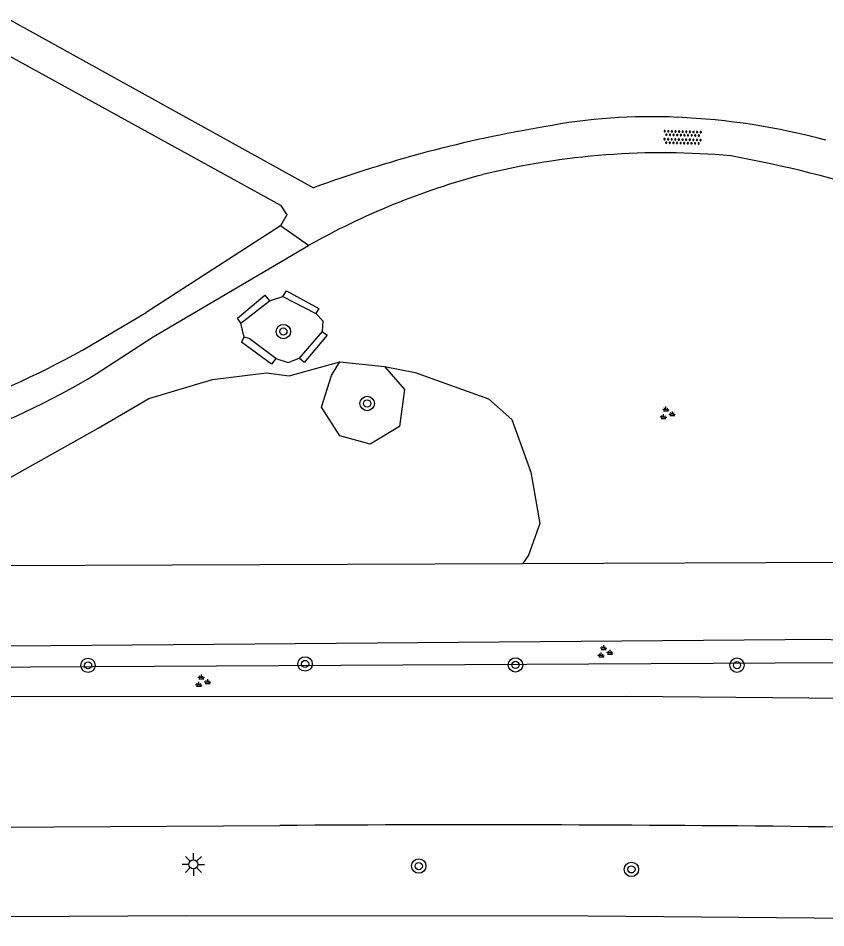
# Model space of a CAD drawing. Extents: x 132994 to 136000, y 393499 to 395512.
# Drawn here: x 133303.8 to 133348.6, y 395051.3 to 395101.8 of the extents above; entities that cross this region are included whole.
import ezdxf

# ---------------------------------------------------------------- set-up
doc = ezdxf.new("R2010")
doc.units = 0
for name, color, linetype in [('gg-afsc-hekwerk', 7, 'Continuous'), ('gg-knt-verharding', 7, 'Continuous'), ('gt-grn-groengrens', 7, 'Continuous'), ('gt-grn-weggrens', 7, 'Continuous'), ('gt-symb-boom', 7, 'Continuous'), ('gt-symb-groenvak', 7, 'Continuous'), ('gt-symb-lichtmast', 7, 'Continuous'), ('gt-symb-overige verharding', 7, 'Continuous')]:
    doc.layers.add(name, color=color, linetype=linetype)

# ---------------------------------------------------------------- blocks, each defined once
blk = doc.blocks.new('gt0-GRVAK')
at = {"layer": 'gt-symb-groenvak'}
for p, q in [((-0.11, 0.189), (-0.228, 0.24)), ((-0.182, 0.153), (0.088, 0.153)), ((-0.091, 0.211), (-0.156, 0.322)), ((-0.047, 0.214), (-0.047, 0.393)), ((-0.004, 0.211), (0.061, 0.322)), ((0.015, 0.189), (0.133, 0.24)), ((0.262, -0.052), (0.197, 0.059)), ((0.305, -0.049), (0.305, 0.13)), ((0.349, -0.052), (0.414, 0.059)), ((-0.245, -0.228), (-0.363, -0.177)), ((-0.318, -0.264), (-0.047, -0.264)), ((-0.226, -0.206), (-0.291, -0.095)), ((-0.183, -0.203), (-0.183, -0.024)), ((-0.139, -0.206), (-0.074, -0.095)), ((-0.12, -0.228), (-0.002, -0.177)), ((0.243, -0.074), (0.125, -0.023)), ((0.17, -0.11), (0.441, -0.11)), ((0.368, -0.074), (0.486, -0.023))]:
    blk.add_line(p, q, dxfattribs=at)
blk = doc.blocks.new('gt0-OVH')
at = {"layer": 'gt-symb-overige verharding'}
for points in [[(-0.972, 0.298), (-0.967, 0.308), (-0.965, 0.319), (-0.966, 0.33), (-0.971, 0.34), (-0.978, 0.348), (-0.988, 0.353), (-0.999, 0.355), (-1.01, 0.354), (-1.02, 0.349), (-1.028, 0.342), (-1.033, 0.332), (-1.035, 0.321), (-1.034, 0.31), (-1.029, 0.3), (-1.022, 0.292), (-1.012, 0.287), (-1.001, 0.285), (-0.99, 0.286), (-0.98, 0.291)], [(-0.872, 0.106), (-0.867, 0.116), (-0.865, 0.126), (-0.866, 0.137), (-0.871, 0.147), (-0.878, 0.156), (-0.888, 0.161), (-0.899, 0.163), (-0.91, 0.162), (-0.92, 0.157), (-0.928, 0.15), (-0.933, 0.14), (-0.935, 0.129), (-0.934, 0.118), (-0.929, 0.108), (-0.922, 0.1), (-0.912, 0.095), (-0.901, 0.092), (-0.89, 0.094), (-0.88, 0.098)], [(-0.772, 0.298), (-0.767, 0.308), (-0.765, 0.319), (-0.766, 0.33), (-0.771, 0.34), (-0.778, 0.348), (-0.788, 0.353), (-0.799, 0.355), (-0.81, 0.354), (-0.82, 0.349), (-0.828, 0.342), (-0.833, 0.332), (-0.835, 0.321), (-0.834, 0.31), (-0.829, 0.3), (-0.822, 0.292), (-0.812, 0.287), (-0.801, 0.285), (-0.79, 0.286), (-0.78, 0.291)], [(-0.672, 0.106), (-0.667, 0.116), (-0.665, 0.126), (-0.666, 0.137), (-0.671, 0.147), (-0.678, 0.156), (-0.688, 0.161), (-0.699, 0.163), (-0.71, 0.162), (-0.72, 0.157), (-0.728, 0.15), (-0.733, 0.14), (-0.735, 0.129), (-0.734, 0.118), (-0.729, 0.108), (-0.722, 0.1), (-0.712, 0.095), (-0.701, 0.092), (-0.69, 0.094), (-0.68, 0.098)], [(-0.572, 0.298), (-0.567, 0.308), (-0.565, 0.319), (-0.566, 0.33), (-0.571, 0.34), (-0.578, 0.348), (-0.588, 0.353), (-0.599, 0.355), (-0.61, 0.354), (-0.62, 0.349), (-0.628, 0.342), (-0.633, 0.332), (-0.635, 0.321), (-0.634, 0.31), (-0.629, 0.3), (-0.622, 0.292), (-0.612, 0.287), (-0.601, 0.285), (-0.59, 0.286), (-0.58, 0.291)], [(-0.472, 0.106), (-0.467, 0.116), (-0.465, 0.126), (-0.466, 0.137), (-0.471, 0.147), (-0.478, 0.156), (-0.488, 0.161), (-0.499, 0.163), (-0.51, 0.162), (-0.52, 0.157), (-0.528, 0.15), (-0.533, 0.14), (-0.535, 0.129), (-0.534, 0.118), (-0.529, 0.108), (-0.522, 0.1), (-0.512, 0.095), (-0.501, 0.092), (-0.49, 0.094), (-0.48, 0.098)], [(-0.372, 0.298), (-0.367, 0.308), (-0.365, 0.319), (-0.366, 0.33), (-0.371, 0.34), (-0.378, 0.348), (-0.388, 0.353), (-0.399, 0.355), (-0.41, 0.354), (-0.42, 0.349), (-0.428, 0.342), (-0.433, 0.332), (-0.435, 0.321), (-0.434, 0.31), (-0.429, 0.3), (-0.422, 0.292), (-0.412, 0.287), (-0.401, 0.285), (-0.39, 0.286), (-0.38, 0.291)], [(-0.272, 0.106), (-0.267, 0.116), (-0.265, 0.126), (-0.266, 0.137), (-0.271, 0.147), (-0.278, 0.156), (-0.288, 0.161), (-0.299, 0.163), (-0.31, 0.162), (-0.32, 0.157), (-0.328, 0.15), (-0.333, 0.14), (-0.335, 0.129), (-0.334, 0.118), (-0.329, 0.108), (-0.322, 0.1), (-0.312, 0.095), (-0.301, 0.092), (-0.29, 0.094), (-0.28, 0.098)], [(-0.172, 0.298), (-0.167, 0.308), (-0.165, 0.319), (-0.166, 0.33), (-0.171, 0.34), (-0.178, 0.348), (-0.188, 0.353), (-0.199, 0.355), (-0.21, 0.354), (-0.22, 0.349), (-0.228, 0.342), (-0.233, 0.332), (-0.235, 0.321), (-0.234, 0.31), (-0.229, 0.3), (-0.222, 0.292), (-0.212, 0.287), (-0.201, 0.285), (-0.19, 0.286), (-0.18, 0.291)], [(-0.072, 0.106), (-0.067, 0.116), (-0.065, 0.126), (-0.066, 0.137), (-0.071, 0.147), (-0.078, 0.156), (-0.088, 0.161), (-0.099, 0.163), (-0.11, 0.162), (-0.12, 0.157), (-0.128, 0.15), (-0.133, 0.14), (-0.135, 0.129), (-0.134, 0.118), (-0.129, 0.108), (-0.122, 0.1), (-0.112, 0.095), (-0.101, 0.092), (-0.09, 0.094), (-0.08, 0.098)], [(0.028, 0.298), (0.033, 0.308), (0.035, 0.319), (0.034, 0.33), (0.029, 0.34), (0.022, 0.348), (0.012, 0.353), (0.001, 0.355), (-0.01, 0.354), (-0.02, 0.349), (-0.028, 0.342), (-0.033, 0.332), (-0.035, 0.321), (-0.034, 0.31), (-0.029, 0.3), (-0.022, 0.292), (-0.012, 0.287), (-0.001, 0.285), (0.01, 0.286), (0.02, 0.291)], [(0.128, 0.106), (0.133, 0.116), (0.135, 0.126), (0.134, 0.137), (0.129, 0.147), (0.122, 0.156), (0.112, 0.161), (0.101, 0.163), (0.09, 0.162), (0.08, 0.157), (0.072, 0.15), (0.067, 0.14), (0.065, 0.129), (0.066, 0.118), (0.071, 0.108), (0.078, 0.1), (0.088, 0.095), (0.099, 0.092), (0.11, 0.094), (0.12, 0.098)], [(0.228, 0.298), (0.233, 0.308), (0.235, 0.319), (0.234, 0.33), (0.229, 0.34), (0.222, 0.348), (0.212, 0.353), (0.201, 0.355), (0.19, 0.354), (0.18, 0.349), (0.172, 0.342), (0.167, 0.332), (0.165, 0.321), (0.166, 0.31), (0.171, 0.3), (0.178, 0.292), (0.188, 0.287), (0.199, 0.285), (0.21, 0.286), (0.22, 0.291)], [(0.328, 0.106), (0.333, 0.116), (0.335, 0.126), (0.334, 0.137), (0.329, 0.147), (0.322, 0.156), (0.312, 0.161), (0.301, 0.163), (0.29, 0.162), (0.28, 0.157), (0.272, 0.15), (0.267, 0.14), (0.265, 0.129), (0.266, 0.118), (0.271, 0.108), (0.278, 0.1), (0.288, 0.095), (0.299, 0.092), (0.31, 0.094), (0.32, 0.098)], [(0.428, 0.298), (0.433, 0.308), (0.435, 0.319), (0.434, 0.33), (0.429, 0.34), (0.422, 0.348), (0.412, 0.353), (0.401, 0.355), (0.39, 0.354), (0.38, 0.349), (0.372, 0.342), (0.367, 0.332), (0.365, 0.321), (0.366, 0.31), (0.371, 0.3), (0.378, 0.292), (0.388, 0.287), (0.399, 0.285), (0.41, 0.286), (0.42, 0.291)], [(0.528, 0.106), (0.533, 0.116), (0.535, 0.126), (0.534, 0.137), (0.529, 0.147), (0.522, 0.156), (0.512, 0.161), (0.501, 0.163), (0.49, 0.162), (0.48, 0.157), (0.472, 0.15), (0.467, 0.14), (0.465, 0.129), (0.466, 0.118), (0.471, 0.108), (0.478, 0.1), (0.488, 0.095), (0.499, 0.092), (0.51, 0.094), (0.52, 0.098)], [(0.628, 0.298), (0.633, 0.308), (0.635, 0.319), (0.634, 0.33), (0.629, 0.34), (0.622, 0.348), (0.612, 0.353), (0.601, 0.355), (0.59, 0.354), (0.58, 0.349), (0.572, 0.342), (0.567, 0.332), (0.565, 0.321), (0.566, 0.31), (0.571, 0.3), (0.578, 0.292), (0.588, 0.287), (0.599, 0.285), (0.61, 0.286), (0.62, 0.291)], [(0.728, 0.106), (0.733, 0.116), (0.735, 0.126), (0.734, 0.137), (0.729, 0.147), (0.722, 0.156), (0.712, 0.161), (0.701, 0.163), (0.69, 0.162), (0.68, 0.157), (0.672, 0.15), (0.667, 0.14), (0.665, 0.129), (0.666, 0.118), (0.671, 0.108), (0.678, 0.1), (0.688, 0.095), (0.699, 0.092), (0.71, 0.094), (0.72, 0.098)], [(0.828, 0.298), (0.833, 0.308), (0.835, 0.319), (0.834, 0.33), (0.829, 0.34), (0.822, 0.348), (0.812, 0.353), (0.801, 0.355), (0.79, 0.354), (0.78, 0.349), (0.772, 0.342), (0.767, 0.332), (0.765, 0.321), (0.766, 0.31), (0.771, 0.3), (0.778, 0.292), (0.788, 0.287), (0.799, 0.285), (0.81, 0.286), (0.82, 0.291)], [(0.928, 0.106), (0.933, 0.116), (0.935, 0.126), (0.934, 0.137), (0.929, 0.147), (0.922, 0.156), (0.912, 0.161), (0.901, 0.163), (0.89, 0.162), (0.88, 0.157), (0.872, 0.15), (0.867, 0.14), (0.865, 0.129), (0.866, 0.118), (0.871, 0.108), (0.878, 0.1), (0.888, 0.095), (0.899, 0.092), (0.91, 0.094), (0.92, 0.098)], [(1.028, 0.298), (1.033, 0.308), (1.035, 0.319), (1.034, 0.33), (1.029, 0.34), (1.022, 0.348), (1.012, 0.353), (1.001, 0.355), (0.99, 0.354), (0.98, 0.349), (0.972, 0.342), (0.967, 0.332), (0.965, 0.321), (0.966, 0.31), (0.971, 0.3), (0.978, 0.292), (0.988, 0.287), (0.999, 0.285), (1.01, 0.286), (1.02, 0.291)], [(-0.972, -0.142), (-0.967, -0.132), (-0.965, -0.121), (-0.966, -0.11), (-0.971, -0.1), (-0.978, -0.092), (-0.988, -0.087), (-0.999, -0.085), (-1.01, -0.086), (-1.02, -0.091), (-1.028, -0.098), (-1.033, -0.108), (-1.035, -0.119), (-1.034, -0.13), (-1.029, -0.14), (-1.022, -0.148), (-1.012, -0.153), (-1.001, -0.155), (-0.99, -0.154), (-0.98, -0.149)], [(-0.872, -0.334), (-0.867, -0.324), (-0.865, -0.314), (-0.866, -0.303), (-0.871, -0.293), (-0.878, -0.284), (-0.888, -0.279), (-0.899, -0.277), (-0.91, -0.278), (-0.92, -0.283), (-0.928, -0.29), (-0.933, -0.3), (-0.935, -0.311), (-0.934, -0.322), (-0.929, -0.332), (-0.922, -0.34), (-0.912, -0.345), (-0.901, -0.348), (-0.89, -0.346), (-0.88, -0.342)], [(-0.772, -0.142), (-0.767, -0.132), (-0.765, -0.121), (-0.766, -0.11), (-0.771, -0.1), (-0.778, -0.092), (-0.788, -0.087), (-0.799, -0.085), (-0.81, -0.086), (-0.82, -0.091), (-0.828, -0.098), (-0.833, -0.108), (-0.835, -0.119), (-0.834, -0.13), (-0.829, -0.14), (-0.822, -0.148), (-0.812, -0.153), (-0.801, -0.155), (-0.79, -0.154), (-0.78, -0.149)], [(-0.672, -0.334), (-0.667, -0.324), (-0.665, -0.314), (-0.666, -0.303), (-0.671, -0.293), (-0.678, -0.284), (-0.688, -0.279), (-0.699, -0.277), (-0.71, -0.278), (-0.72, -0.283), (-0.728, -0.29), (-0.733, -0.3), (-0.735, -0.311), (-0.734, -0.322), (-0.729, -0.332), (-0.722, -0.34), (-0.712, -0.345), (-0.701, -0.348), (-0.69, -0.346), (-0.68, -0.342)], [(-0.572, -0.142), (-0.567, -0.132), (-0.565, -0.121), (-0.566, -0.11), (-0.571, -0.1), (-0.578, -0.092), (-0.588, -0.087), (-0.599, -0.085), (-0.61, -0.086), (-0.62, -0.091), (-0.628, -0.098), (-0.633, -0.108), (-0.635, -0.119), (-0.634, -0.13), (-0.629, -0.14), (-0.622, -0.148), (-0.612, -0.153), (-0.601, -0.155), (-0.59, -0.154), (-0.58, -0.149)], [(-0.472, -0.334), (-0.467, -0.324), (-0.465, -0.314), (-0.466, -0.303), (-0.471, -0.293), (-0.478, -0.284), (-0.488, -0.279), (-0.499, -0.277), (-0.51, -0.278), (-0.52, -0.283), (-0.528, -0.29), (-0.533, -0.3), (-0.535, -0.311), (-0.534, -0.322), (-0.529, -0.332), (-0.522, -0.34), (-0.512, -0.345), (-0.501, -0.348), (-0.49, -0.346), (-0.48, -0.342)], [(-0.372, -0.142), (-0.367, -0.132), (-0.365, -0.121), (-0.366, -0.11), (-0.371, -0.1), (-0.378, -0.092), (-0.388, -0.087), (-0.399, -0.085), (-0.41, -0.086), (-0.42, -0.091), (-0.428, -0.098), (-0.433, -0.108), (-0.435, -0.119), (-0.434, -0.13), (-0.429, -0.14), (-0.422, -0.148), (-0.412, -0.153), (-0.401, -0.155), (-0.39, -0.154), (-0.38, -0.149)], [(-0.272, -0.334), (-0.267, -0.324), (-0.265, -0.314), (-0.266, -0.303), (-0.271, -0.293), (-0.278, -0.284), (-0.288, -0.279), (-0.299, -0.277), (-0.31, -0.278), (-0.32, -0.283), (-0.328, -0.29), (-0.333, -0.3), (-0.335, -0.311), (-0.334, -0.322), (-0.329, -0.332), (-0.322, -0.34), (-0.312, -0.345), (-0.301, -0.348), (-0.29, -0.346), (-0.28, -0.342)], [(-0.172, -0.142), (-0.167, -0.132), (-0.165, -0.121), (-0.166, -0.11), (-0.171, -0.1), (-0.178, -0.092), (-0.188, -0.087), (-0.199, -0.085), (-0.21, -0.086), (-0.22, -0.091), (-0.228, -0.098), (-0.233, -0.108), (-0.235, -0.119), (-0.234, -0.13), (-0.229, -0.14), (-0.222, -0.148), (-0.212, -0.153), (-0.201, -0.155), (-0.19, -0.154), (-0.18, -0.149)], [(-0.072, -0.334), (-0.067, -0.324), (-0.065, -0.314), (-0.066, -0.303), (-0.071, -0.293), (-0.078, -0.284), (-0.088, -0.279), (-0.099, -0.277), (-0.11, -0.278), (-0.12, -0.283), (-0.128, -0.29), (-0.133, -0.3), (-0.135, -0.311), (-0.134, -0.322), (-0.129, -0.332), (-0.122, -0.34), (-0.112, -0.345), (-0.101, -0.348), (-0.09, -0.346), (-0.08, -0.342)], [(0.028, -0.142), (0.033, -0.132), (0.035, -0.121), (0.034, -0.11), (0.029, -0.1), (0.022, -0.092), (0.012, -0.087), (0.001, -0.085), (-0.01, -0.086), (-0.02, -0.091), (-0.028, -0.098), (-0.033, -0.108), (-0.035, -0.119), (-0.034, -0.13), (-0.029, -0.14), (-0.022, -0.148), (-0.012, -0.153), (-0.001, -0.155), (0.01, -0.154), (0.02, -0.149)], [(0.128, -0.334), (0.133, -0.324), (0.135, -0.314), (0.134, -0.303), (0.129, -0.293), (0.122, -0.284), (0.112, -0.279), (0.101, -0.277), (0.09, -0.278), (0.08, -0.283), (0.072, -0.29), (0.067, -0.3), (0.065, -0.311), (0.066, -0.322), (0.071, -0.332), (0.078, -0.34), (0.088, -0.345), (0.099, -0.348), (0.11, -0.346), (0.12, -0.342)], [(0.228, -0.142), (0.233, -0.132), (0.235, -0.121), (0.234, -0.11), (0.229, -0.1), (0.222, -0.092), (0.212, -0.087), (0.201, -0.085), (0.19, -0.086), (0.18, -0.091), (0.172, -0.098), (0.167, -0.108), (0.165, -0.119), (0.166, -0.13), (0.171, -0.14), (0.178, -0.148), (0.188, -0.153), (0.199, -0.155), (0.21, -0.154), (0.22, -0.149)], [(0.328, -0.334), (0.333, -0.324), (0.335, -0.314), (0.334, -0.303), (0.329, -0.293), (0.322, -0.284), (0.312, -0.279), (0.301, -0.277), (0.29, -0.278), (0.28, -0.283), (0.272, -0.29), (0.267, -0.3), (0.265, -0.311), (0.266, -0.322), (0.271, -0.332), (0.278, -0.34), (0.288, -0.345), (0.299, -0.348), (0.31, -0.346), (0.32, -0.342)], [(0.428, -0.142), (0.433, -0.132), (0.435, -0.121), (0.434, -0.11), (0.429, -0.1), (0.422, -0.092), (0.412, -0.087), (0.401, -0.085), (0.39, -0.086), (0.38, -0.091), (0.372, -0.098), (0.367, -0.108), (0.365, -0.119), (0.366, -0.13), (0.371, -0.14), (0.378, -0.148), (0.388, -0.153), (0.399, -0.155), (0.41, -0.154), (0.42, -0.149)], [(0.528, -0.334), (0.533, -0.324), (0.535, -0.314), (0.534, -0.303), (0.529, -0.293), (0.522, -0.284), (0.512, -0.279), (0.501, -0.277), (0.49, -0.278), (0.48, -0.283), (0.472, -0.29), (0.467, -0.3), (0.465, -0.311), (0.466, -0.322), (0.471, -0.332), (0.478, -0.34), (0.488, -0.345), (0.499, -0.348), (0.51, -0.346), (0.52, -0.342)], [(0.628, -0.142), (0.633, -0.132), (0.635, -0.121), (0.634, -0.11), (0.629, -0.1), (0.622, -0.092), (0.612, -0.087), (0.601, -0.085), (0.59, -0.086), (0.58, -0.091), (0.572, -0.098), (0.567, -0.108), (0.565, -0.119), (0.566, -0.13), (0.571, -0.14), (0.578, -0.148), (0.588, -0.153), (0.599, -0.155), (0.61, -0.154), (0.62, -0.149)], [(0.728, -0.334), (0.733, -0.324), (0.735, -0.314), (0.734, -0.303), (0.729, -0.293), (0.722, -0.284), (0.712, -0.279), (0.701, -0.277), (0.69, -0.278), (0.68, -0.283), (0.672, -0.29), (0.667, -0.3), (0.665, -0.311), (0.666, -0.322), (0.671, -0.332), (0.678, -0.34), (0.688, -0.345), (0.699, -0.348), (0.71, -0.346), (0.72, -0.342)], [(0.828, -0.142), (0.833, -0.132), (0.835, -0.121), (0.834, -0.11), (0.829, -0.1), (0.822, -0.092), (0.812, -0.087), (0.801, -0.085), (0.79, -0.086), (0.78, -0.091), (0.772, -0.098), (0.767, -0.108), (0.765, -0.119), (0.766, -0.13), (0.771, -0.14), (0.778, -0.148), (0.788, -0.153), (0.799, -0.155), (0.81, -0.154), (0.82, -0.149)], [(0.928, -0.334), (0.933, -0.324), (0.935, -0.314), (0.934, -0.303), (0.929, -0.293), (0.922, -0.284), (0.912, -0.279), (0.901, -0.277), (0.89, -0.278), (0.88, -0.283), (0.872, -0.29), (0.867, -0.3), (0.865, -0.311), (0.866, -0.322), (0.871, -0.332), (0.878, -0.34), (0.888, -0.345), (0.899, -0.348), (0.91, -0.346), (0.92, -0.342)], [(1.028, -0.142), (1.033, -0.132), (1.035, -0.121), (1.034, -0.11), (1.029, -0.1), (1.022, -0.092), (1.012, -0.087), (1.001, -0.085), (0.99, -0.086), (0.98, -0.091), (0.972, -0.098), (0.967, -0.108), (0.965, -0.119), (0.966, -0.13), (0.971, -0.14), (0.978, -0.148), (0.988, -0.153), (0.999, -0.155), (1.01, -0.154), (1.02, -0.149)]]:
    blk.add_lwpolyline(points, close=True, dxfattribs=at)
blk = doc.blocks.new('gt0-BOOM')
at = {"layer": 'gt-symb-boom'}
for radius in [0.4, 0.2]:
    blk.add_circle((0, 0), radius, dxfattribs=at)
blk = doc.blocks.new('gt0-LMAST')
at = {"layer": 'gt-symb-lichtmast'}
for p, q in [((-0.005, 0.246), (-0.005, 0.621)), ((-0.182, 0.173), (-0.447, 0.438)), ((0.172, 0.173), (0.437, 0.438)), ((-0.255, -0.004), (-0.63, -0.004)), ((-0.182, -0.181), (-0.447, -0.446)), ((-0.005, -0.254), (-0.005, -0.629)), ((0.437, -0.446), (0.172, -0.181)), ((0.245, -0.004), (0.62, -0.004))]:
    blk.add_line(p, q, dxfattribs=at)
blk.add_circle((-0.005, -0.004), 0.25, dxfattribs=at)

msp = doc.modelspace()

# ---------------------------------------------------------------- linework, layer by layer
at = {"layer": 'gg-afsc-hekwerk'}
for p, q in [((133331.754, 395071.552), (133301.417, 395071.434)), ((133352.323, 395071.632), (133331.754, 395071.552))]:
    msp.add_line(p, q, dxfattribs=at)
msp.add_lwpolyline([(133259.65, 395066.726), (133296.518, 395066.934), (133348.584, 395067.371), (133351.816, 395067.155), (133414.546, 395067.149)], dxfattribs=at)
at = {"layer": 'gg-knt-verharding'}
for p, q in [((133302.672, 395102.098), (133320.161, 395092.417)), ((133318.335, 395090.302), (133310.874, 395085.491)), ((133311.271, 395084.146), (133319.879, 395089.208)), ((133307.341, 395083.412), (133310.874, 395085.491)), ((133308.101, 395082.095), (133311.271, 395084.146)), ((133211.368, 395056.421), (133318.281, 395057.03))]:
    msp.add_line(p, q, dxfattribs=at)
for points in [[(133301.778, 395100.551), (133318.333, 395091.459), (133318.687, 395090.927), (133318.335, 395090.302)], [(133355.74, 395064.016), (133337.52, 395064.18), (133297.063, 395064.164), (133202.698, 395063.496)], [(133380.274, 395051.349), (133358.381, 395051.8), (133335.401, 395051.99), (133313.091, 395052.02), (133202.785, 395051.392)]]:
    msp.add_lwpolyline(points, dxfattribs=at)
for centre, radius, start, end in [((133338.846, 395065.264), 31.102, 87.2336, 100.9498), ((133338.832, 395059.429), 36.933, 74.7052, 87.6486), ((133344.547, 395026.134), 70.626, 99.46092, 110.19919), ((133339.52, 395052.739), 41.624, 84.7789, 103.876), ((133329.883, 395021.303), 74.113, 65.63273, 79.56377), ((133339.98, 395053.739), 40.769, 104.8407, 119.5414), ((133284.435, 395124.382), 46.939, 278.0429, 299.2095), ((133286.932, 395116.817), 40.666, 276.2093, 301.3704), ((133329.018, 393411.94), 1645.125, 88.196383, 90.373932)]:
    msp.add_arc(centre, radius, start, end, dxfattribs=at)
at = {"layer": 'gt-grn-groengrens'}
for p, q in [((133316.121, 395084.899), (133317.715, 395086.139)), ((133317.715, 395086.139), (133318.465, 395086.381)), ((133318.465, 395086.381), (133320.279, 395085.442)), ((133316.309, 395084.136), (133316.121, 395084.899)), ((133320.647, 395084.449), (133319.358, 395082.968)), ((133321.622, 395082.769), (133324.103, 395082.499))]:
    msp.add_line(p, q, dxfattribs=at)
for points in [[(133316.121, 395084.899), (133315.941, 395085.181), (133317.453, 395086.452), (133317.715, 395086.139)], [(133318.465, 395086.381), (133318.662, 395086.696), (133320.46, 395085.718), (133320.279, 395085.442)], [(133320.279, 395085.442), (133320.683, 395085.037), (133320.647, 395084.449)], [(133320.647, 395084.449), (133320.913, 395084.241), (133319.646, 395082.725), (133319.358, 395082.968)], [(133318.06, 395082.952), (133317.828, 395082.627), (133316.155, 395083.855), (133316.309, 395084.136)], [(133318.06, 395082.952), (133316.593, 395084.052), (133316.309, 395084.136)], [(133318.06, 395082.952), (133318.746, 395082.716), (133319.358, 395082.968)], [(133301.417, 395071.434), (133299.596, 395072.289), (133299.445, 395073.168), (133299.792, 395073.946), (133303.248, 395076.288), (133308.21, 395079.076), (133311.015, 395080.717), (133314.553, 395081.786), (133317.554, 395082.147), (133318.802, 395081.979), (133321.622, 395082.769)], [(133324.103, 395082.499), (133325.202, 395081.217), (133324.934, 395079.168), (133323.293, 395078.2), (133321.624, 395078.645), (133320.609, 395080.247), (133321.154, 395082.007), (133321.622, 395082.769)], [(133324.103, 395082.499), (133325.798, 395082.168), (133329.858, 395080.712), (133331.156, 395079.561), (133332.217, 395076.632), (133332.714, 395073.788), (133332.079, 395072.034), (133331.754, 395071.552)], [(133000, 395064.245), (133044.947, 395064.145), (133092.156, 395064.497), (133166.045, 395064.91), (133229.394, 395065.311), (133287.226, 395065.746), (133349.211, 395066.08), (133378.705, 395066.622), (133390.657, 395066.718), (133404.286, 395066.225), (133415.92, 395065.685), (133420.929, 395065.336), (133427.978, 395064.42), (133439.906, 395062.837), (133449.574, 395061.947)]]:
    msp.add_lwpolyline(points, dxfattribs=at)
at = {"layer": 'gt-grn-weggrens'}
msp.add_line((133319.879, 395089.208), (133318.335, 395090.302), dxfattribs=at)

# ---------------------------------------------------------------- block references
at = {"layer": 'gt-symb-boom'}
for p in [(133318.486, 395084.441), (133323.135, 395080.447), (133307.65, 395065.916), (133319.69, 395065.992), (133331.362, 395065.941), (133343.648, 395065.927), (133325.997, 395054.775), (133337.793, 395054.592)]:
    msp.add_blockref('gt0-BOOM', p, dxfattribs=at)
at = {"layer": 'gt-symb-groenvak'}
for p in [(133339.757, 395079.883), (133336.3, 395066.648), (133313.984, 395065.017)]:
    msp.add_blockref('gt0-GRVAK', p, dxfattribs=at)
at = {"layer": 'gt-symb-lichtmast'}
msp.add_blockref('gt0-LMAST', (133313.5, 395054.871), dxfattribs=at)
at = {"layer": 'gt-symb-overige verharding', "rotation": -1.4320961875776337}
msp.add_blockref('gt0-OVH', (133340.629, 395095.214), dxfattribs=at)

doc.saveas('drawing.dxf')
